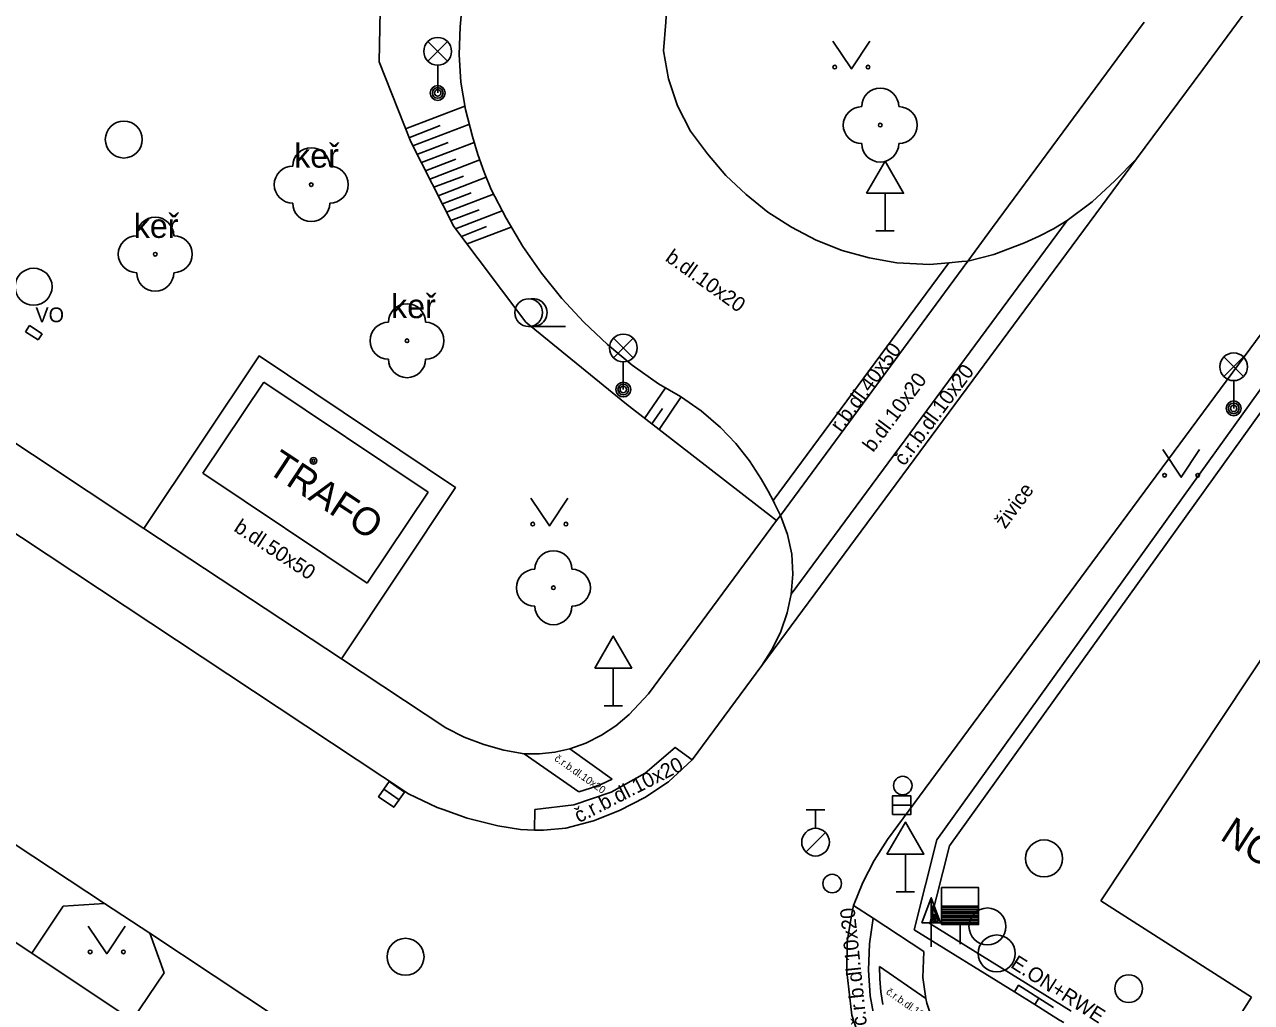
# Model space of a CAD drawing. Extents: x -598233 to -596890, y -1157848 to -1156431.
# Drawn here: x -597722.47 to -597689.29, y -1156873.99 to -1156847.55 of the extents above; entities that cross this region are included whole.
import ezdxf

# ---------------------------------------------------------------- set-up
doc = ezdxf.new("R2010")
doc.units = 0
for name, color, linetype in [('Level 10', 7, 'Continuous'), ('Level 11', 7, 'Continuous'), ('Level 14', 7, 'Continuous'), ('Level 15', 7, 'Continuous'), ('Level 22', 7, 'Continuous'), ('Level 24', 7, 'Continuous'), ('Level 25', 7, 'Continuous'), ('Level 27', 7, 'Continuous'), ('Level 28', 7, 'Continuous'), ('Level 31', 7, 'Continuous'), ('Level 33', 7, 'Continuous'), ('Level 34', 7, 'Continuous'), ('Level 36', 7, 'Continuous'), ('Level 39', 7, 'Continuous'), ('Level 40', 7, 'Continuous'), ('Level 41', 7, 'Continuous'), ('Level 42', 7, 'Continuous'), ('Level 5', 7, 'Continuous'), ('Level 7', 7, 'Continuous')]:
    doc.layers.add(name, color=color, linetype=linetype)

msp = doc.modelspace()

# ---------------------------------------------------------------- linework, layer by layer
at = {"layer": 'Level 10'}
for points in [[(-597692.4, -1156851.18), (-597690.6, -1156848.77), (-597681.98, -1156837.06)], [(-597710.69, -1156847.61), (-597710.63, -1156846.92), (-597710.62, -1156846.76), (-597710.53, -1156845.56)], [(-597705.03, -1156846.11), (-597705.12, -1156847.33), (-597705.13, -1156847.49), (-597705.19, -1156848.26)], [(-597710.72, -1156848.36), (-597710.69, -1156847.61)], [(-597710.36, -1156850.58), (-597710.55, -1156849.85), (-597710.67, -1156849.11), (-597710.72, -1156848.36)], [(-597704, -1156851.05), (-597704.46, -1156850.43), (-597704.81, -1156849.75), (-597705.06, -1156849.02), (-597705.19, -1156848.26)], [(-597709.85, -1156852.01), (-597710.04, -1156851.54), (-597710.21, -1156851.06), (-597710.36, -1156850.58)], [(-597701.73, -1156853.03), (-597702.37, -1156852.62), (-597702.96, -1156852.15), (-597703.51, -1156851.63), (-597704, -1156851.05)], [(-597692.4, -1156851.18), (-597692.98, -1156851.78), (-597693.6, -1156852.34)], [(-597707.94, -1156854.96), (-597708.49, -1156854.27), (-597709, -1156853.55), (-597709.45, -1156852.79), (-597709.85, -1156852.01)], [(-597693.76, -1156862.31), (-597686.01, -1156851.83)], [(-597694.27, -1156852.85), (-597693.6, -1156852.34)], [(-597701.73, -1156853.03), (-597701.06, -1156853.38)], [(-597694.27, -1156852.85), (-597694.64, -1156853.07), (-597695.03, -1156853.27), (-597695.43, -1156853.45)], [(-597701.06, -1156853.38), (-597700.36, -1156853.66)], [(-597695.43, -1156853.45), (-597696.26, -1156853.77), (-597696.96, -1156853.95), (-597697.12, -1156853.96), (-597697.47, -1156853.99), (-597698, -1156854.04), (-597698.88, -1156853.99)], [(-597698.88, -1156853.99), (-597699.63, -1156853.86), (-597700.36, -1156853.66)], [(-597705.33, -1156857.27), (-597706.04, -1156856.76), (-597706.71, -1156856.2), (-597707.35, -1156855.6), (-597707.94, -1156854.96)], [(-597705.33, -1156857.27), (-597704.73, -1156857.61), (-597704.17, -1156858), (-597703.65, -1156858.45)], [(-597703.24, -1156858.88), (-597703.65, -1156858.45)], [(-597702.87, -1156859.35), (-597703.24, -1156858.88)], [(-597702.54, -1156859.85), (-597702.87, -1156859.35)], [(-597725.34, -1156859.58), (-597712.09, -1156868.35)], [(-597702.36, -1156860.17), (-597702.54, -1156859.85)], [(-597702.36, -1156860.17), (-597702.23, -1156860.42), (-597702.19, -1156860.5), (-597702.03, -1156860.83)], [(-597702.03, -1156860.83), (-597701.84, -1156861.34), (-597701.72, -1156861.87)], [(-597701.72, -1156861.87), (-597701.69, -1156862.41), (-597701.74, -1156862.95)], [(-597699.13, -1156869.59), (-597693.76, -1156862.31)], [(-597701.74, -1156862.95), (-597701.85, -1156863.46), (-597702.02, -1156863.96), (-597702.25, -1156864.44), (-597702.53, -1156864.88)], [(-597704.42, -1156867.43), (-597702.53, -1156864.88)], [(-597705.06, -1156868.03), (-597704.42, -1156867.43)], [(-597707.83, -1156869.28), (-597707.09, -1156869.08), (-597706.38, -1156868.8), (-597705.7, -1156868.45), (-597705.06, -1156868.03)], [(-597722.28, -1156872.66), (-597726.83, -1156869.64), (-597726.91, -1156869.58), (-597729.13, -1156868.11)], [(-597709.67, -1156869.22), (-597710.5, -1156869.01), (-597711.15, -1156868.78), (-597711.31, -1156868.72), (-597712.09, -1156868.35)], [(-597707.83, -1156869.28), (-597708.44, -1156869.34), (-597708.68, -1156869.34), (-597709.06, -1156869.32), (-597709.67, -1156869.22)], [(-597700.05, -1156871.37), (-597699.8, -1156870.75), (-597699.49, -1156870.16), (-597699.13, -1156869.59)], [(-597721.43, -1156871.39), (-597722.28, -1156872.66)], [(-597720.31, -1156871.32), (-597721.43, -1156871.39)], [(-597719.09, -1156872.12), (-597720.31, -1156871.32)], [(-597700.23, -1156873.17), (-597700.22, -1156872.35), (-597700.09, -1156871.54), (-597700.05, -1156871.37)], [(-597718.7, -1156873.19), (-597719.09, -1156872.12)], [(-597719.56, -1156874.47), (-597718.7, -1156873.19)], [(-597698.34, -1156877.34), (-597698.99, -1156876.65), (-597699.13, -1156876.47), (-597699.55, -1156875.81), (-597699.73, -1156875.46), (-597700.1, -1156874.34), (-597700.23, -1156873.17)]]:
    msp.add_lwpolyline(points, dxfattribs=at)
at = {"layer": 'Level 11'}
for points in [[(-597696.29, -1156853.04), (-597692.19, -1156847.49)], [(-597702.53, -1156864.88), (-597692.4, -1156851.18)], [(-597694.27, -1156852.85), (-597701.74, -1156862.95)], [(-597696.96, -1156853.95), (-597696.29, -1156853.04)], [(-597702.23, -1156860.42), (-597697.47, -1156853.99)], [(-597696.96, -1156853.95), (-597702.03, -1156860.83)], [(-597719.25, -1156861.18), (-597716.13, -1156856.51), (-597710.82, -1156860.07), (-597713.9, -1156864.7)], [(-597740.07, -1156858.28), (-597734.99, -1156861.63), (-597734.91, -1156861.69), (-597730.35, -1156864.69), (-597730.26, -1156864.75), (-597725.71, -1156867.76), (-597725.63, -1156867.81), (-597720.31, -1156871.32)], [(-597723.77, -1156858.18), (-597719.25, -1156861.18)], [(-597705.6, -1156865.65), (-597702.14, -1156860.96)], [(-597702.14, -1156860.96), (-597702.03, -1156860.83)], [(-597719.25, -1156861.18), (-597713.9, -1156864.7)], [(-597713.9, -1156864.7), (-597711.08, -1156866.57)], [(-597706.12, -1156866.21), (-597705.6, -1156865.65)], [(-597706.12, -1156866.21), (-597706.48, -1156866.51), (-597706.87, -1156866.77), (-597707.29, -1156866.98), (-597707.73, -1156867.14)], [(-597708.96, -1156867.27), (-597709.51, -1156867.17), (-597710.05, -1156867.02), (-597710.58, -1156866.82), (-597711.08, -1156866.57)], [(-597707.73, -1156867.14), (-597708.13, -1156867.23), (-597708.55, -1156867.27), (-597708.96, -1156867.27)], [(-597708.96, -1156867.27), (-597707.48, -1156868.3)], [(-597707.73, -1156867.14), (-597706.58, -1156867.96)], [(-597704.42, -1156867.43), (-597704.88, -1156867.1), (-597705.69, -1156867.79)], [(-597705.69, -1156867.79), (-597706.61, -1156868.31), (-597707.62, -1156868.65)], [(-597706.58, -1156867.96), (-597706.87, -1156868.09)], [(-597707.17, -1156868.2), (-597707.48, -1156868.3)], [(-597706.87, -1156868.09), (-597707.17, -1156868.2)], [(-597707.62, -1156868.65), (-597708.67, -1156868.78)], [(-597708.67, -1156868.78), (-597708.68, -1156869.34)], [(-597700.05, -1156871.37), (-597699.52, -1156871.72), (-597698.15, -1156872.62)], [(-597699.52, -1156871.72), (-597699.62, -1156872.41)], [(-597719.09, -1156872.12), (-597713.87, -1156875.58), (-597713.79, -1156875.63), (-597709.23, -1156878.65), (-597709.15, -1156878.71), (-597704.61, -1156881.72), (-597704.53, -1156881.77), (-597699.24, -1156885.28)], [(-597722.28, -1156872.66), (-597719.56, -1156874.47)], [(-597699.62, -1156872.41), (-597699.65, -1156873.12)], [(-597697.6, -1156875.1), (-597697.84, -1156874.68), (-597698.07, -1156874.01), (-597698.1, -1156873.89), (-597698.18, -1156873.32), (-597698.15, -1156872.62)], [(-597699.35, -1156873.02), (-597699.34, -1156873.36)], [(-597699.35, -1156873.02), (-597698.1, -1156873.89)], [(-597699.65, -1156873.12), (-597699.6, -1156873.82)], [(-597699.34, -1156873.36), (-597699.31, -1156873.71)], [(-597699.31, -1156873.71), (-597699.26, -1156874.05)], [(-597699.19, -1156875.23), (-597699.37, -1156874.77), (-597699.51, -1156874.3), (-597699.6, -1156873.82)]]:
    msp.add_lwpolyline(points, dxfattribs=at)
at = {"layer": 'Level 14'}
for points in [[(-597712.82, -1156845.32), (-597712.88, -1156848.56)], [(-597712.88, -1156848.56), (-597712.03, -1156850.72)], [(-597712.03, -1156850.72), (-597710.86, -1156853.01)], [(-597710.86, -1156853.01), (-597708.92, -1156855.6)], [(-597708.92, -1156855.6), (-597706.19, -1156857.82)], [(-597702.14, -1156860.96), (-597706.19, -1156857.82)]]:
    msp.add_lwpolyline(points, dxfattribs=at)
at = {"layer": 'Level 15'}
for points in [[(-597712.17, -1156850.37), (-597710.57, -1156849.76)], [(-597712.08, -1156850.61), (-597711.23, -1156850.28)], [(-597711.97, -1156850.83), (-597710.46, -1156850.25)], [(-597711.86, -1156851.06), (-597711.02, -1156850.74)], [(-597711.74, -1156851.28), (-597710.31, -1156850.74)], [(-597711.63, -1156851.51), (-597710.81, -1156851.19)], [(-597711.51, -1156851.73), (-597710.16, -1156851.21)], [(-597711.4, -1156851.95), (-597710.6, -1156851.65)], [(-597711.29, -1156852.18), (-597709.99, -1156851.68)], [(-597711.17, -1156852.4), (-597710.39, -1156852.1)], [(-597711.06, -1156852.62), (-597709.79, -1156852.14)], [(-597710.94, -1156852.85), (-597710.18, -1156852.56)], [(-597710.82, -1156853.07), (-597709.56, -1156852.59)], [(-597710.66, -1156853.28), (-597709.98, -1156853.01)], [(-597710.5, -1156853.48), (-597709.31, -1156853.03)], [(-597705.14, -1156857.37), (-597705.71, -1156858.2)], [(-597704.71, -1156857.62), (-597705.31, -1156858.5)], [(-597705.22, -1156857.93), (-597705.51, -1156858.35)]]:
    msp.add_lwpolyline(points, dxfattribs=at)
at = {"layer": 'Level 22'}
for centre in [(-597699.33, -1156850.27), (-597714.72, -1156851.88), (-597718.94, -1156853.76), (-597712.13, -1156856.1), (-597708.17, -1156862.78)]:
    msp.add_circle(centre, 0.05, dxfattribs=at)
for centre, start, end in [((-597699.33, -1156849.77), 0, 180), ((-597699.83, -1156850.27), 90, 270), ((-597698.83, -1156850.27), 270, 90), ((-597699.33, -1156850.77), 180, 0), ((-597714.72, -1156851.38), 0, 180), ((-597715.22, -1156851.88), 90, 270), ((-597714.22, -1156851.88), 270, 90), ((-597714.72, -1156852.38), 180, 0), ((-597718.94, -1156853.26), 0, 180), ((-597719.44, -1156853.76), 90, 270), ((-597718.44, -1156853.76), 270, 90), ((-597718.94, -1156854.26), 180, 0), ((-597712.13, -1156855.6), 0, 180), ((-597712.63, -1156856.1), 90, 270), ((-597711.63, -1156856.1), 270, 90), ((-597712.13, -1156856.6), 180, 0), ((-597708.17, -1156862.28), 0, 180), ((-597708.67, -1156862.78), 90, 270), ((-597707.67, -1156862.78), 270, 90), ((-597708.17, -1156863.28), 180, 0)]:
    msp.add_arc(centre, 0.5, start, end, dxfattribs=at)
at = {"layer": 'Level 24'}
for points in [[(-597722.45, -1156855.86), (-597722.34, -1156855.69)], [(-597722.34, -1156855.69), (-597722, -1156855.91)], [(-597722.45, -1156855.86), (-597722.11, -1156856.08)], [(-597722.11, -1156856.08), (-597722, -1156855.91)], [(-597695.04, -1156873.88), (-597695.59, -1156873.53), (-597695.7, -1156873.71)], [(-597695.04, -1156873.88), (-597695.15, -1156874.05)], [(-597694.64, -1156874.13), (-597695.04, -1156873.88)]]:
    msp.add_lwpolyline(points, dxfattribs=at)
at = {"layer": 'Level 25'}
for p, q in [((-597698.202, -1156871.838), (-597697.95, -1156871.164)), ((-597697.95, -1156871.838), (-597698.202, -1156871.838)), ((-597697.95, -1156872.49), (-597697.95, -1156871.84))]:
    msp.add_line(p, q, dxfattribs=at)
for points in [[(-597697.7, -1156871.84), (-597697.95, -1156871.84), (-597697.95, -1156871.164), (-597697.95, -1156871.164)], [(-597697.757, -1156871.8), (-597697.91, -1156871.8), (-597697.91, -1156871.387)], [(-597697.815, -1156871.76), (-597697.87, -1156871.76), (-597697.87, -1156871.611)]]:
    msp.add_lwpolyline(points, close=True, dxfattribs=at)
at = {"layer": 'Level 27'}
for p, q in [((-597712.3449, -1156868.5129), (-597712.7551, -1156868.2271)), ((-597699, -1156868.66), (-597698.5, -1156868.66))]:
    msp.add_line(p, q, dxfattribs=at)
for points in [[(-597712.202, -1156868.3078), (-597712.6122, -1156868.022), (-597712.898, -1156868.4322), (-597712.4878, -1156868.718)], [(-597699, -1156868.91), (-597698.5, -1156868.91), (-597698.5, -1156868.41), (-597699, -1156868.41)]]:
    msp.add_lwpolyline(points, close=True, dxfattribs=at)
for centre in [(-597719.79, -1156850.66), (-597722.23, -1156854.64), (-597694.9, -1156870.1), (-597696.43, -1156871.94), (-597712.17, -1156872.76), (-597696.18, -1156872.67)]:
    msp.add_circle(centre, 0.5, dxfattribs=at)
at = {"layer": 'Level 28'}
for p, q in [((-597701.33, -1156868.785), (-597700.83, -1156868.785)), ((-597701.08, -1156869.285), (-597701.08, -1156868.785)), ((-597701.338, -1156869.932), (-597700.808, -1156869.402)), ((-597697.67, -1156871.39), (-597696.67, -1156871.39)), ((-597697.67, -1156871.44), (-597696.67, -1156871.44)), ((-597697.67, -1156871.49), (-597696.67, -1156871.49)), ((-597697.67, -1156871.54), (-597696.67, -1156871.54)), ((-597697.67, -1156871.59), (-597696.67, -1156871.59)), ((-597697.67, -1156871.64), (-597696.67, -1156871.64)), ((-597697.67, -1156871.69), (-597696.67, -1156871.69)), ((-597697.67, -1156871.74), (-597696.67, -1156871.74)), ((-597697.67, -1156871.79), (-597696.67, -1156871.79)), ((-597697.67, -1156871.84), (-597696.67, -1156871.84)), ((-597697.17, -1156871.89), (-597697.17, -1156872.42))]:
    msp.add_line(p, q, dxfattribs=at)
msp.add_lwpolyline([(-597697.67, -1156871.89), (-597696.67, -1156871.89), (-597696.67, -1156870.89), (-597697.67, -1156870.89)], close=True, dxfattribs=at)
msp.add_circle((-597701.08, -1156869.66), 0.375, dxfattribs=at)
at = {"layer": 'Level 31'}
for centre in [(-597698.72, -1156868.13), (-597700.63, -1156870.78)]:
    msp.add_circle(centre, 0.25, dxfattribs=at)
at = {"layer": 'Level 33'}
for p, q in [((-597711.565, -1156848.54), (-597711.035, -1156848.01)), ((-597711.565, -1156848.01), (-597711.035, -1156848.54)), ((-597711.3, -1156848.65), (-597711.3, -1156849.4)), ((-597706.545, -1156856.56), (-597706.015, -1156856.03)), ((-597706.545, -1156856.03), (-597706.015, -1156856.56)), ((-597706.28, -1156856.67), (-597706.28, -1156857.42)), ((-597690.035, -1156857.07), (-597689.505, -1156856.54)), ((-597690.035, -1156856.54), (-597689.505, -1156857.07)), ((-597689.77, -1156857.18), (-597689.77, -1156857.93))]:
    msp.add_line(p, q, dxfattribs=at)
for centre, radius in [((-597711.3, -1156848.275), 0.375), ((-597711.3, -1156849.4), 0.2), ((-597711.3, -1156849.4), 0.1445), ((-597711.3, -1156849.4), 0.0876), ((-597706.28, -1156856.295), 0.375), ((-597689.77, -1156856.805), 0.375), ((-597706.28, -1156857.42), 0.2), ((-597706.28, -1156857.42), 0.1445), ((-597706.28, -1156857.42), 0.0876), ((-597689.77, -1156857.93), 0.2), ((-597689.77, -1156857.93), 0.1445), ((-597689.77, -1156857.93), 0.0876)]:
    msp.add_circle(centre, radius, dxfattribs=at)
at = {"layer": 'Level 34'}
for p, q in [((-597699.2, -1156852.112), (-597699.2, -1156853.13)), ((-597699.45, -1156853.13), (-597698.95, -1156853.13)), ((-597706.55, -1156864.952), (-597706.55, -1156865.97)), ((-597706.8, -1156865.97), (-597706.3, -1156865.97)), ((-597698.65, -1156869.982), (-597698.65, -1156871)), ((-597698.9, -1156871), (-597698.4, -1156871))]:
    msp.add_line(p, q, dxfattribs=at)
for points in [[(-597699.7, -1156852.112), (-597698.7, -1156852.112), (-597699.2, -1156851.246)], [(-597707.05, -1156864.952), (-597706.05, -1156864.952), (-597706.55, -1156864.086)], [(-597699.15, -1156869.982), (-597698.15, -1156869.982), (-597698.65, -1156869.116)]]:
    msp.add_lwpolyline(points, close=True, dxfattribs=at)
at = {"layer": 'Level 36'}
msp.add_line((-597708.84, -1156855.715), (-597707.84, -1156855.715), dxfattribs=at)
for points in [[(-597700.61, -1156848), (-597700.11, -1156848.75), (-597699.61, -1156848)], [(-597691.69, -1156859.04), (-597691.19, -1156859.79), (-597690.69, -1156859.04)], [(-597708.78, -1156860.36), (-597708.28, -1156861.11), (-597707.78, -1156860.36)], [(-597720.75, -1156871.93), (-597720.25, -1156872.68), (-597719.75, -1156871.93)]]:
    msp.add_lwpolyline(points, dxfattribs=at)
for centre, radius in [((-597700.5602, -1156848.6998), 0.05), ((-597699.6608, -1156848.6998), 0.05), ((-597708.84, -1156855.3396), 0.375), ((-597691.6402, -1156859.7398), 0.05), ((-597690.7408, -1156859.7398), 0.05), ((-597708.7302, -1156861.0598), 0.05), ((-597707.8308, -1156861.0598), 0.05), ((-597720.7002, -1156872.6298), 0.05), ((-597719.8008, -1156872.6298), 0.05), ((-597692.6101, -1156873.6199), 0.375)]:
    msp.add_circle(centre, radius, dxfattribs=at)
msp.add_arc((-597708.715, -1156855.3396), 0.375, 260.40593, 99.59407, dxfattribs=at)
at = {"layer": 'Level 39'}
for radius in [0.09, 0.0398]:
    msp.add_circle((-597714.66, -1156859.35), radius, dxfattribs=at)
at = {"layer": 'Level 5'}
for points in [[(-597716, -1156857.22), (-597717.65, -1156859.68)], [(-597711.56, -1156860.2), (-597716, -1156857.22)], [(-597717.65, -1156859.68), (-597713.21, -1156862.66)], [(-597713.21, -1156862.66), (-597711.56, -1156860.2)], [(-597686.73, -1156860.2), (-597687.81, -1156861.98), (-597687.4, -1156862.27), (-597693.36, -1156871.25)], [(-597689.29, -1156873.85), (-597693.36, -1156871.25)], [(-597690.88, -1156876.36), (-597689.29, -1156873.85)]]:
    msp.add_lwpolyline(points, dxfattribs=at)
at = {"layer": 'Level 7'}
for points in [[(-597685.89, -1156853.02), (-597697.8, -1156869.6)], [(-597694.17, -1156874.23), (-597697.99, -1156871.86), (-597697.46, -1156869.76), (-597685.71, -1156853.4)], [(-597694.36, -1156874.54), (-597694.48, -1156874.47), (-597694.75, -1156874.3), (-597695.15, -1156874.05), (-597695.7, -1156873.71), (-597698.41, -1156872.03), (-597697.8, -1156869.6)]]:
    msp.add_lwpolyline(points, dxfattribs=at)

# ---------------------------------------------------------------- texts
at = {"layer": 'Level 40'}
for s, height, rotation, p in [('b.dl.10x20', 0.4, 324.49163, (-597705.17, -1156853.92)), ('r.b.dl.40x50', 0.399996, 53.51322, (-597700.4, -1156858.59)), ('č.r.b.dl.10x20', 0.399996, 53.51322, (-597698.68, -1156859.51)), ('b.dl.10x20', 0.4, 53.51322, (-597699.52, -1156859.14)), ('živice', 0.4, 53.54528, (-597695.95, -1156861.21)), ('b.dl.50x50', 0.4, 326.69869, (-597716.84, -1156861.23)), ('č.r.b.dl.10x20', 0.2, 325, (-597708.16, -1156867.44)), ('č.r.b.dl.10x20', 0.4, 27, (-597707.48, -1156869.15)), ('č.r.b.dl.10x20', 0.4, 96, (-597699.69, -1156874.61)), ('č.r.b.dl.10x20', 0.2, 325, (-597699.19, -1156873.75))]:
    msp.add_text(s, height=height, rotation=rotation, dxfattribs=at).set_placement(p)
at = {"layer": 'Level 41'}
for s, height, rotation, p in [('TRAFO', 0.75, 326.60964, (-597715.95, -1156859.64)), ('NOVOSTAVBA', 0.75, 327.10062, (-597690.17, -1156869.57)), ('E.ON+RWE', 0.4, 327.34441, (-597695.83, -1156873.03))]:
    msp.add_text(s, height=height, rotation=rotation, dxfattribs=at).set_placement(p)
at = {"layer": 'Level 42'}
for s, height, p in [('keř', 0.65, (-597715.18, -1156851.42)), ('keř', 0.65, (-597719.52, -1156853.32)), ('keř', 0.65, (-597712.56, -1156855.49)), ('VO', 0.4, (-597722.18, -1156855.6))]:
    msp.add_text(s, height=height, dxfattribs=at).set_placement(p)

doc.saveas('drawing.dxf')
